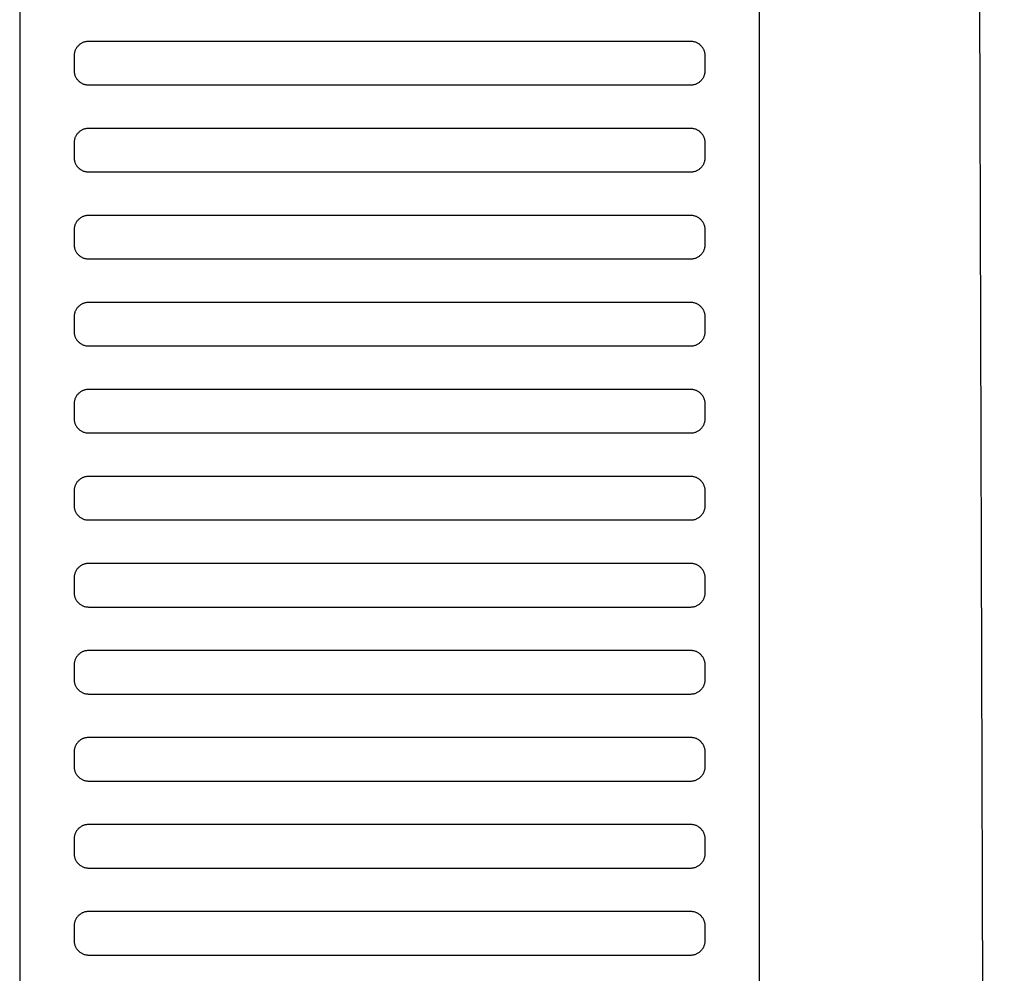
# Model space of a CAD drawing. Header units: millimetres. Extents: x -32221 to 212500, y 31663 to 93766.
# Tile 318 of 340: x 89972 to 90108, y 60446 to 60578. Entities that reach past the tile are written whole.
import ezdxf

# ---------------------------------------------------------------- set-up
doc = ezdxf.new("R2010")
doc.units = ezdxf.units.MM
doc.layers.add('Sciany', color=250, linetype='Continuous')
doc.layers.add('Wyposazenie', color=250, linetype='Continuous')

msp = doc.modelspace()

# ---------------------------------------------------------------- linework, layer by layer
at = {"layer": 'Sciany'}
msp.add_line((90100.937, 61702.056), (90107.889, 59494.939), dxfattribs=at)
at = {"layer": 'Wyposazenie'}
for points in [[(90074.156, 59922.631), (90074.156, 61437.591), (89972.156, 61437.591), (89972.156, 59922.631)], [(90064.656, 60568.591), (90064.759, 60568.593), (90064.86, 60568.601), (90064.96, 60568.614), (90065.059, 60568.632), (90065.155, 60568.654), (90065.25, 60568.681), (90065.343, 60568.712), (90065.434, 60568.748), (90065.523, 60568.788), (90065.609, 60568.832), (90065.693, 60568.881), (90065.774, 60568.933), (90065.852, 60568.989), (90065.928, 60569.048), (90066, 60569.111), (90066.07, 60569.177), (90066.136, 60569.246), (90066.199, 60569.319), (90066.258, 60569.395), (90066.314, 60569.473), (90066.366, 60569.554), (90066.414, 60569.638), (90066.458, 60569.724), (90066.499, 60569.813), (90066.534, 60569.904), (90066.566, 60569.996), (90066.593, 60570.091), (90066.615, 60570.188), (90066.633, 60570.287), (90066.646, 60570.387), (90066.653, 60570.488), (90066.656, 60570.591), (90066.656, 60572.591), (90066.653, 60572.694), (90066.646, 60572.795), (90066.633, 60572.895), (90066.615, 60572.994), (90066.593, 60573.09), (90066.566, 60573.185), (90066.534, 60573.278), (90066.499, 60573.369), (90066.458, 60573.457), (90066.414, 60573.544), (90066.366, 60573.627), (90066.314, 60573.709), (90066.258, 60573.787), (90066.199, 60573.863), (90066.136, 60573.935), (90066.07, 60574.005), (90066, 60574.071), (90065.928, 60574.134), (90065.852, 60574.193), (90065.774, 60574.249), (90065.693, 60574.301), (90065.609, 60574.349), (90065.523, 60574.393), (90065.434, 60574.434), (90065.343, 60574.469), (90065.25, 60574.501), (90065.155, 60574.528), (90065.059, 60574.55), (90064.96, 60574.568), (90064.86, 60574.581), (90064.759, 60574.588), (90064.656, 60574.591), (89981.656, 60574.591), (89981.553, 60574.588), (89981.452, 60574.581), (89981.352, 60574.568), (89981.253, 60574.55), (89981.156, 60574.528), (89981.062, 60574.501), (89980.969, 60574.469), (89980.878, 60574.434), (89980.789, 60574.393), (89980.703, 60574.349), (89980.619, 60574.301), (89980.538, 60574.249), (89980.46, 60574.193), (89980.384, 60574.134), (89980.312, 60574.071), (89980.242, 60574.005), (89980.176, 60573.935), (89980.113, 60573.863), (89980.054, 60573.787), (89979.998, 60573.709), (89979.946, 60573.627), (89979.897, 60573.544), (89979.853, 60573.457), (89979.813, 60573.369), (89979.777, 60573.278), (89979.746, 60573.185), (89979.719, 60573.09), (89979.697, 60572.994), (89979.679, 60572.895), (89979.666, 60572.795), (89979.658, 60572.694), (89979.656, 60572.591), (89979.656, 60570.591), (89979.658, 60570.488), (89979.666, 60570.387), (89979.679, 60570.287), (89979.697, 60570.188), (89979.719, 60570.091), (89979.746, 60569.996), (89979.777, 60569.904), (89979.813, 60569.813), (89979.853, 60569.724), (89979.897, 60569.638), (89979.946, 60569.554), (89979.998, 60569.473), (89980.054, 60569.395), (89980.113, 60569.319), (89980.176, 60569.246), (89980.242, 60569.177), (89980.312, 60569.111), (89980.384, 60569.048), (89980.46, 60568.988), (89980.538, 60568.933), (89980.619, 60568.881), (89980.703, 60568.832), (89980.789, 60568.788), (89980.878, 60568.748), (89980.969, 60568.712), (89981.062, 60568.681), (89981.156, 60568.654), (89981.253, 60568.632), (89981.352, 60568.614), (89981.452, 60568.601), (89981.553, 60568.593), (89981.656, 60568.591)], [(90064.656, 60556.591), (90064.759, 60556.593), (90064.86, 60556.601), (90064.96, 60556.614), (90065.059, 60556.632), (90065.155, 60556.654), (90065.25, 60556.681), (90065.343, 60556.712), (90065.434, 60556.748), (90065.523, 60556.788), (90065.609, 60556.832), (90065.693, 60556.881), (90065.774, 60556.933), (90065.852, 60556.989), (90065.928, 60557.048), (90066, 60557.111), (90066.07, 60557.177), (90066.136, 60557.246), (90066.199, 60557.319), (90066.258, 60557.395), (90066.314, 60557.473), (90066.366, 60557.554), (90066.414, 60557.638), (90066.458, 60557.724), (90066.499, 60557.813), (90066.534, 60557.904), (90066.566, 60557.996), (90066.593, 60558.091), (90066.615, 60558.188), (90066.633, 60558.287), (90066.646, 60558.387), (90066.653, 60558.488), (90066.656, 60558.591), (90066.656, 60560.591), (90066.653, 60560.694), (90066.646, 60560.795), (90066.633, 60560.895), (90066.615, 60560.994), (90066.593, 60561.09), (90066.566, 60561.185), (90066.534, 60561.278), (90066.499, 60561.369), (90066.458, 60561.457), (90066.414, 60561.544), (90066.366, 60561.627), (90066.314, 60561.709), (90066.258, 60561.787), (90066.199, 60561.863), (90066.136, 60561.935), (90066.07, 60562.005), (90066, 60562.071), (90065.928, 60562.134), (90065.852, 60562.193), (90065.774, 60562.249), (90065.693, 60562.301), (90065.609, 60562.349), (90065.523, 60562.393), (90065.434, 60562.434), (90065.343, 60562.469), (90065.25, 60562.501), (90065.155, 60562.528), (90065.059, 60562.55), (90064.96, 60562.568), (90064.86, 60562.581), (90064.759, 60562.588), (90064.656, 60562.591), (89981.656, 60562.591), (89981.553, 60562.588), (89981.452, 60562.581), (89981.352, 60562.568), (89981.253, 60562.55), (89981.156, 60562.528), (89981.062, 60562.501), (89980.969, 60562.469), (89980.878, 60562.434), (89980.789, 60562.393), (89980.703, 60562.349), (89980.619, 60562.301), (89980.538, 60562.249), (89980.46, 60562.193), (89980.384, 60562.134), (89980.312, 60562.071), (89980.242, 60562.005), (89980.176, 60561.935), (89980.113, 60561.863), (89980.054, 60561.787), (89979.998, 60561.709), (89979.946, 60561.627), (89979.897, 60561.544), (89979.853, 60561.457), (89979.813, 60561.369), (89979.777, 60561.278), (89979.746, 60561.185), (89979.719, 60561.09), (89979.697, 60560.994), (89979.679, 60560.895), (89979.666, 60560.795), (89979.658, 60560.694), (89979.656, 60560.591), (89979.656, 60558.591), (89979.658, 60558.488), (89979.666, 60558.387), (89979.679, 60558.287), (89979.697, 60558.188), (89979.719, 60558.091), (89979.746, 60557.996), (89979.777, 60557.904), (89979.813, 60557.813), (89979.853, 60557.724), (89979.897, 60557.638), (89979.946, 60557.554), (89979.998, 60557.473), (89980.054, 60557.395), (89980.113, 60557.319), (89980.176, 60557.246), (89980.242, 60557.177), (89980.312, 60557.111), (89980.384, 60557.048), (89980.46, 60556.988), (89980.538, 60556.933), (89980.619, 60556.881), (89980.703, 60556.832), (89980.789, 60556.788), (89980.878, 60556.748), (89980.969, 60556.712), (89981.062, 60556.681), (89981.156, 60556.654), (89981.253, 60556.632), (89981.352, 60556.614), (89981.452, 60556.601), (89981.553, 60556.593), (89981.656, 60556.591)], [(90064.656, 60544.591), (90064.759, 60544.593), (90064.86, 60544.601), (90064.96, 60544.614), (90065.059, 60544.632), (90065.155, 60544.654), (90065.25, 60544.681), (90065.343, 60544.712), (90065.434, 60544.748), (90065.523, 60544.788), (90065.609, 60544.832), (90065.693, 60544.881), (90065.774, 60544.933), (90065.852, 60544.988), (90065.928, 60545.048), (90066, 60545.111), (90066.07, 60545.177), (90066.136, 60545.246), (90066.199, 60545.319), (90066.258, 60545.395), (90066.314, 60545.473), (90066.366, 60545.554), (90066.414, 60545.638), (90066.458, 60545.724), (90066.499, 60545.813), (90066.534, 60545.904), (90066.566, 60545.996), (90066.593, 60546.091), (90066.615, 60546.188), (90066.633, 60546.287), (90066.646, 60546.387), (90066.653, 60546.488), (90066.656, 60546.591), (90066.656, 60548.591), (90066.653, 60548.694), (90066.646, 60548.795), (90066.633, 60548.895), (90066.615, 60548.994), (90066.593, 60549.09), (90066.566, 60549.185), (90066.534, 60549.278), (90066.499, 60549.369), (90066.458, 60549.458), (90066.414, 60549.544), (90066.366, 60549.627), (90066.314, 60549.709), (90066.258, 60549.787), (90066.199, 60549.863), (90066.136, 60549.935), (90066.07, 60550.005), (90066, 60550.071), (90065.928, 60550.134), (90065.852, 60550.193), (90065.774, 60550.249), (90065.693, 60550.301), (90065.609, 60550.349), (90065.523, 60550.393), (90065.434, 60550.434), (90065.343, 60550.469), (90065.25, 60550.501), (90065.155, 60550.528), (90065.059, 60550.55), (90064.96, 60550.568), (90064.86, 60550.581), (90064.759, 60550.588), (90064.656, 60550.591), (89981.656, 60550.591), (89981.553, 60550.588), (89981.452, 60550.581), (89981.352, 60550.568), (89981.253, 60550.55), (89981.156, 60550.528), (89981.062, 60550.501), (89980.969, 60550.469), (89980.878, 60550.434), (89980.789, 60550.393), (89980.703, 60550.349), (89980.619, 60550.301), (89980.538, 60550.249), (89980.46, 60550.193), (89980.384, 60550.134), (89980.312, 60550.071), (89980.242, 60550.005), (89980.176, 60549.935), (89980.113, 60549.863), (89980.054, 60549.787), (89979.998, 60549.709), (89979.946, 60549.627), (89979.897, 60549.544), (89979.853, 60549.458), (89979.813, 60549.369), (89979.777, 60549.278), (89979.746, 60549.185), (89979.719, 60549.09), (89979.697, 60548.994), (89979.679, 60548.895), (89979.666, 60548.795), (89979.658, 60548.694), (89979.656, 60548.591), (89979.656, 60546.591), (89979.658, 60546.488), (89979.666, 60546.387), (89979.679, 60546.287), (89979.697, 60546.188), (89979.719, 60546.091), (89979.746, 60545.996), (89979.777, 60545.904), (89979.813, 60545.813), (89979.853, 60545.724), (89979.897, 60545.638), (89979.946, 60545.554), (89979.998, 60545.473), (89980.054, 60545.395), (89980.113, 60545.319), (89980.176, 60545.246), (89980.242, 60545.177), (89980.312, 60545.111), (89980.384, 60545.048), (89980.46, 60544.988), (89980.538, 60544.933), (89980.619, 60544.881), (89980.703, 60544.832), (89980.789, 60544.788), (89980.878, 60544.748), (89980.969, 60544.712), (89981.062, 60544.681), (89981.156, 60544.654), (89981.253, 60544.632), (89981.352, 60544.614), (89981.452, 60544.601), (89981.553, 60544.593), (89981.656, 60544.591)], [(90064.656, 60532.591), (90064.759, 60532.593), (90064.86, 60532.601), (90064.96, 60532.614), (90065.059, 60532.632), (90065.155, 60532.654), (90065.25, 60532.681), (90065.343, 60532.712), (90065.434, 60532.748), (90065.523, 60532.788), (90065.609, 60532.832), (90065.693, 60532.881), (90065.774, 60532.933), (90065.852, 60532.988), (90065.928, 60533.048), (90066, 60533.111), (90066.07, 60533.177), (90066.136, 60533.246), (90066.199, 60533.319), (90066.258, 60533.395), (90066.314, 60533.473), (90066.366, 60533.554), (90066.414, 60533.638), (90066.458, 60533.724), (90066.499, 60533.813), (90066.534, 60533.904), (90066.566, 60533.996), (90066.593, 60534.091), (90066.615, 60534.188), (90066.633, 60534.287), (90066.646, 60534.387), (90066.653, 60534.488), (90066.656, 60534.591), (90066.656, 60536.591), (90066.653, 60536.694), (90066.646, 60536.795), (90066.633, 60536.895), (90066.615, 60536.994), (90066.593, 60537.09), (90066.566, 60537.185), (90066.534, 60537.278), (90066.499, 60537.369), (90066.458, 60537.458), (90066.414, 60537.544), (90066.366, 60537.627), (90066.314, 60537.709), (90066.258, 60537.787), (90066.199, 60537.863), (90066.136, 60537.935), (90066.07, 60538.005), (90066, 60538.071), (90065.928, 60538.134), (90065.852, 60538.193), (90065.774, 60538.249), (90065.693, 60538.301), (90065.609, 60538.349), (90065.523, 60538.393), (90065.434, 60538.434), (90065.343, 60538.469), (90065.25, 60538.501), (90065.155, 60538.528), (90065.059, 60538.55), (90064.96, 60538.568), (90064.86, 60538.581), (90064.759, 60538.588), (90064.656, 60538.591), (89981.656, 60538.591), (89981.553, 60538.588), (89981.452, 60538.581), (89981.352, 60538.568), (89981.253, 60538.55), (89981.156, 60538.528), (89981.062, 60538.501), (89980.969, 60538.469), (89980.878, 60538.434), (89980.789, 60538.393), (89980.703, 60538.349), (89980.619, 60538.301), (89980.538, 60538.249), (89980.46, 60538.193), (89980.384, 60538.134), (89980.312, 60538.071), (89980.242, 60538.005), (89980.176, 60537.935), (89980.113, 60537.863), (89980.054, 60537.787), (89979.998, 60537.709), (89979.946, 60537.627), (89979.897, 60537.544), (89979.853, 60537.458), (89979.813, 60537.369), (89979.777, 60537.278), (89979.746, 60537.185), (89979.719, 60537.09), (89979.697, 60536.994), (89979.679, 60536.895), (89979.666, 60536.795), (89979.658, 60536.694), (89979.656, 60536.591), (89979.656, 60534.591), (89979.658, 60534.488), (89979.666, 60534.387), (89979.679, 60534.287), (89979.697, 60534.188), (89979.719, 60534.091), (89979.746, 60533.996), (89979.777, 60533.904), (89979.813, 60533.813), (89979.853, 60533.724), (89979.897, 60533.638), (89979.946, 60533.554), (89979.998, 60533.473), (89980.054, 60533.395), (89980.113, 60533.319), (89980.176, 60533.246), (89980.242, 60533.177), (89980.312, 60533.111), (89980.384, 60533.048), (89980.46, 60532.988), (89980.538, 60532.933), (89980.619, 60532.881), (89980.703, 60532.832), (89980.789, 60532.788), (89980.878, 60532.748), (89980.969, 60532.712), (89981.062, 60532.681), (89981.156, 60532.654), (89981.253, 60532.632), (89981.352, 60532.614), (89981.452, 60532.601), (89981.553, 60532.593), (89981.656, 60532.591)], [(90064.656, 60520.591), (90064.759, 60520.593), (90064.86, 60520.601), (90064.96, 60520.614), (90065.059, 60520.632), (90065.155, 60520.654), (90065.25, 60520.681), (90065.343, 60520.712), (90065.434, 60520.748), (90065.523, 60520.788), (90065.609, 60520.832), (90065.693, 60520.881), (90065.774, 60520.933), (90065.852, 60520.988), (90065.928, 60521.048), (90066, 60521.111), (90066.07, 60521.177), (90066.136, 60521.246), (90066.199, 60521.319), (90066.258, 60521.395), (90066.314, 60521.473), (90066.366, 60521.554), (90066.414, 60521.638), (90066.458, 60521.724), (90066.499, 60521.813), (90066.534, 60521.904), (90066.566, 60521.996), (90066.593, 60522.091), (90066.615, 60522.188), (90066.633, 60522.287), (90066.646, 60522.387), (90066.653, 60522.488), (90066.656, 60522.591), (90066.656, 60524.591), (90066.653, 60524.694), (90066.646, 60524.795), (90066.633, 60524.895), (90066.615, 60524.994), (90066.593, 60525.09), (90066.566, 60525.185), (90066.534, 60525.278), (90066.499, 60525.369), (90066.458, 60525.457), (90066.414, 60525.544), (90066.366, 60525.627), (90066.314, 60525.709), (90066.258, 60525.787), (90066.199, 60525.863), (90066.136, 60525.935), (90066.07, 60526.005), (90066, 60526.071), (90065.928, 60526.134), (90065.852, 60526.193), (90065.774, 60526.249), (90065.693, 60526.301), (90065.609, 60526.349), (90065.523, 60526.393), (90065.434, 60526.434), (90065.343, 60526.469), (90065.25, 60526.501), (90065.155, 60526.528), (90065.059, 60526.55), (90064.96, 60526.568), (90064.86, 60526.581), (90064.759, 60526.588), (90064.656, 60526.591), (89981.656, 60526.591), (89981.553, 60526.588), (89981.452, 60526.581), (89981.352, 60526.568), (89981.253, 60526.55), (89981.156, 60526.528), (89981.062, 60526.501), (89980.969, 60526.469), (89980.878, 60526.434), (89980.789, 60526.393), (89980.703, 60526.349), (89980.619, 60526.301), (89980.538, 60526.249), (89980.46, 60526.193), (89980.384, 60526.134), (89980.312, 60526.071), (89980.242, 60526.005), (89980.176, 60525.935), (89980.113, 60525.863), (89980.054, 60525.787), (89979.998, 60525.709), (89979.946, 60525.627), (89979.897, 60525.544), (89979.853, 60525.458), (89979.813, 60525.369), (89979.777, 60525.278), (89979.746, 60525.185), (89979.719, 60525.09), (89979.697, 60524.994), (89979.679, 60524.895), (89979.666, 60524.795), (89979.658, 60524.694), (89979.656, 60524.591), (89979.656, 60522.591), (89979.658, 60522.488), (89979.666, 60522.387), (89979.679, 60522.287), (89979.697, 60522.188), (89979.719, 60522.091), (89979.746, 60521.996), (89979.777, 60521.904), (89979.813, 60521.813), (89979.853, 60521.724), (89979.897, 60521.638), (89979.946, 60521.554), (89979.998, 60521.473), (89980.054, 60521.395), (89980.113, 60521.319), (89980.176, 60521.246), (89980.242, 60521.177), (89980.312, 60521.111), (89980.384, 60521.048), (89980.46, 60520.988), (89980.538, 60520.933), (89980.619, 60520.881), (89980.703, 60520.832), (89980.789, 60520.788), (89980.878, 60520.748), (89980.969, 60520.712), (89981.062, 60520.681), (89981.156, 60520.654), (89981.253, 60520.632), (89981.352, 60520.614), (89981.452, 60520.601), (89981.553, 60520.593), (89981.656, 60520.591)], [(90064.656, 60508.591), (90064.759, 60508.593), (90064.86, 60508.601), (90064.96, 60508.614), (90065.059, 60508.632), (90065.155, 60508.654), (90065.25, 60508.681), (90065.343, 60508.712), (90065.434, 60508.748), (90065.523, 60508.788), (90065.609, 60508.832), (90065.693, 60508.881), (90065.774, 60508.933), (90065.852, 60508.988), (90065.928, 60509.048), (90066, 60509.111), (90066.07, 60509.177), (90066.136, 60509.246), (90066.199, 60509.319), (90066.258, 60509.395), (90066.314, 60509.473), (90066.366, 60509.554), (90066.414, 60509.638), (90066.458, 60509.724), (90066.499, 60509.813), (90066.534, 60509.904), (90066.566, 60509.996), (90066.593, 60510.091), (90066.615, 60510.188), (90066.633, 60510.287), (90066.646, 60510.387), (90066.653, 60510.488), (90066.656, 60510.591), (90066.656, 60512.591), (90066.653, 60512.694), (90066.646, 60512.795), (90066.633, 60512.895), (90066.615, 60512.994), (90066.593, 60513.09), (90066.566, 60513.185), (90066.534, 60513.278), (90066.499, 60513.369), (90066.458, 60513.458), (90066.414, 60513.544), (90066.366, 60513.627), (90066.314, 60513.709), (90066.258, 60513.787), (90066.199, 60513.863), (90066.136, 60513.935), (90066.07, 60514.005), (90066, 60514.071), (90065.928, 60514.134), (90065.852, 60514.193), (90065.774, 60514.249), (90065.693, 60514.301), (90065.609, 60514.349), (90065.523, 60514.393), (90065.434, 60514.434), (90065.343, 60514.469), (90065.25, 60514.501), (90065.155, 60514.528), (90065.059, 60514.55), (90064.96, 60514.568), (90064.86, 60514.581), (90064.759, 60514.588), (90064.656, 60514.591), (89981.656, 60514.591), (89981.553, 60514.588), (89981.452, 60514.581), (89981.352, 60514.568), (89981.253, 60514.55), (89981.156, 60514.528), (89981.062, 60514.501), (89980.969, 60514.469), (89980.878, 60514.434), (89980.789, 60514.393), (89980.703, 60514.349), (89980.619, 60514.301), (89980.538, 60514.249), (89980.46, 60514.193), (89980.384, 60514.134), (89980.312, 60514.071), (89980.242, 60514.005), (89980.176, 60513.935), (89980.113, 60513.863), (89980.054, 60513.787), (89979.998, 60513.709), (89979.946, 60513.627), (89979.897, 60513.544), (89979.853, 60513.458), (89979.813, 60513.369), (89979.777, 60513.278), (89979.746, 60513.185), (89979.719, 60513.09), (89979.697, 60512.994), (89979.679, 60512.895), (89979.666, 60512.795), (89979.658, 60512.694), (89979.656, 60512.591), (89979.656, 60510.591), (89979.658, 60510.488), (89979.666, 60510.387), (89979.679, 60510.287), (89979.697, 60510.188), (89979.719, 60510.091), (89979.746, 60509.996), (89979.777, 60509.904), (89979.813, 60509.813), (89979.853, 60509.724), (89979.897, 60509.638), (89979.946, 60509.554), (89979.998, 60509.473), (89980.054, 60509.395), (89980.113, 60509.319), (89980.176, 60509.246), (89980.242, 60509.177), (89980.312, 60509.111), (89980.384, 60509.048), (89980.46, 60508.988), (89980.538, 60508.933), (89980.619, 60508.881), (89980.703, 60508.832), (89980.789, 60508.788), (89980.878, 60508.748), (89980.969, 60508.712), (89981.062, 60508.681), (89981.156, 60508.654), (89981.253, 60508.632), (89981.352, 60508.614), (89981.452, 60508.601), (89981.553, 60508.593), (89981.656, 60508.591)], [(90064.656, 60496.591), (90064.759, 60496.593), (90064.86, 60496.601), (90064.96, 60496.614), (90065.059, 60496.632), (90065.155, 60496.654), (90065.25, 60496.681), (90065.343, 60496.712), (90065.434, 60496.748), (90065.523, 60496.788), (90065.609, 60496.832), (90065.693, 60496.881), (90065.774, 60496.933), (90065.852, 60496.988), (90065.928, 60497.048), (90066, 60497.111), (90066.07, 60497.177), (90066.136, 60497.246), (90066.199, 60497.319), (90066.258, 60497.395), (90066.314, 60497.473), (90066.366, 60497.554), (90066.414, 60497.638), (90066.458, 60497.724), (90066.499, 60497.813), (90066.534, 60497.904), (90066.566, 60497.996), (90066.593, 60498.091), (90066.615, 60498.188), (90066.633, 60498.287), (90066.646, 60498.387), (90066.653, 60498.488), (90066.656, 60498.591), (90066.656, 60500.591), (90066.653, 60500.694), (90066.646, 60500.795), (90066.633, 60500.895), (90066.615, 60500.994), (90066.593, 60501.09), (90066.566, 60501.185), (90066.534, 60501.278), (90066.499, 60501.369), (90066.458, 60501.458), (90066.414, 60501.544), (90066.366, 60501.627), (90066.314, 60501.709), (90066.258, 60501.787), (90066.199, 60501.863), (90066.136, 60501.935), (90066.07, 60502.005), (90066, 60502.071), (90065.928, 60502.134), (90065.852, 60502.193), (90065.774, 60502.249), (90065.693, 60502.301), (90065.609, 60502.349), (90065.523, 60502.393), (90065.434, 60502.434), (90065.343, 60502.469), (90065.25, 60502.501), (90065.155, 60502.528), (90065.059, 60502.55), (90064.96, 60502.568), (90064.86, 60502.581), (90064.759, 60502.588), (90064.656, 60502.591), (89981.656, 60502.591), (89981.553, 60502.588), (89981.452, 60502.581), (89981.352, 60502.568), (89981.253, 60502.55), (89981.156, 60502.528), (89981.062, 60502.501), (89980.969, 60502.469), (89980.878, 60502.434), (89980.789, 60502.393), (89980.703, 60502.349), (89980.619, 60502.301), (89980.538, 60502.249), (89980.46, 60502.193), (89980.384, 60502.134), (89980.312, 60502.071), (89980.242, 60502.005), (89980.176, 60501.935), (89980.113, 60501.863), (89980.054, 60501.787), (89979.998, 60501.709), (89979.946, 60501.627), (89979.897, 60501.544), (89979.853, 60501.458), (89979.813, 60501.369), (89979.777, 60501.278), (89979.746, 60501.185), (89979.719, 60501.09), (89979.697, 60500.994), (89979.679, 60500.895), (89979.666, 60500.795), (89979.658, 60500.694), (89979.656, 60500.591), (89979.656, 60498.591), (89979.658, 60498.488), (89979.666, 60498.387), (89979.679, 60498.287), (89979.697, 60498.188), (89979.719, 60498.091), (89979.746, 60497.996), (89979.777, 60497.904), (89979.813, 60497.813), (89979.853, 60497.724), (89979.897, 60497.638), (89979.946, 60497.554), (89979.998, 60497.473), (89980.054, 60497.395), (89980.113, 60497.319), (89980.176, 60497.246), (89980.242, 60497.177), (89980.312, 60497.111), (89980.384, 60497.048), (89980.46, 60496.988), (89980.538, 60496.933), (89980.619, 60496.881), (89980.703, 60496.832), (89980.789, 60496.788), (89980.878, 60496.748), (89980.969, 60496.712), (89981.062, 60496.681), (89981.156, 60496.654), (89981.253, 60496.632), (89981.352, 60496.614), (89981.452, 60496.601), (89981.553, 60496.593), (89981.656, 60496.591)], [(90064.656, 60484.591), (90064.759, 60484.593), (90064.86, 60484.601), (90064.96, 60484.614), (90065.059, 60484.632), (90065.155, 60484.654), (90065.25, 60484.681), (90065.343, 60484.712), (90065.434, 60484.748), (90065.523, 60484.788), (90065.609, 60484.832), (90065.693, 60484.881), (90065.774, 60484.933), (90065.852, 60484.988), (90065.928, 60485.048), (90066, 60485.111), (90066.07, 60485.177), (90066.136, 60485.246), (90066.199, 60485.319), (90066.258, 60485.395), (90066.314, 60485.473), (90066.366, 60485.554), (90066.414, 60485.638), (90066.458, 60485.724), (90066.499, 60485.813), (90066.534, 60485.904), (90066.566, 60485.996), (90066.593, 60486.091), (90066.615, 60486.188), (90066.633, 60486.287), (90066.646, 60486.387), (90066.653, 60486.488), (90066.656, 60486.591), (90066.656, 60488.591), (90066.653, 60488.694), (90066.646, 60488.795), (90066.633, 60488.895), (90066.615, 60488.994), (90066.593, 60489.09), (90066.566, 60489.185), (90066.534, 60489.278), (90066.499, 60489.369), (90066.458, 60489.457), (90066.414, 60489.544), (90066.366, 60489.627), (90066.314, 60489.709), (90066.258, 60489.787), (90066.199, 60489.863), (90066.136, 60489.935), (90066.07, 60490.005), (90066, 60490.071), (90065.928, 60490.134), (90065.852, 60490.193), (90065.774, 60490.249), (90065.693, 60490.301), (90065.609, 60490.349), (90065.523, 60490.393), (90065.434, 60490.434), (90065.343, 60490.469), (90065.25, 60490.501), (90065.155, 60490.528), (90065.059, 60490.55), (90064.96, 60490.568), (90064.86, 60490.581), (90064.759, 60490.588), (90064.656, 60490.591), (89981.656, 60490.591), (89981.553, 60490.588), (89981.452, 60490.581), (89981.352, 60490.568), (89981.253, 60490.55), (89981.156, 60490.528), (89981.062, 60490.501), (89980.969, 60490.469), (89980.878, 60490.434), (89980.789, 60490.393), (89980.703, 60490.349), (89980.619, 60490.301), (89980.538, 60490.249), (89980.46, 60490.193), (89980.384, 60490.134), (89980.312, 60490.071), (89980.242, 60490.005), (89980.176, 60489.935), (89980.113, 60489.863), (89980.054, 60489.787), (89979.998, 60489.709), (89979.946, 60489.627), (89979.897, 60489.544), (89979.853, 60489.458), (89979.813, 60489.369), (89979.777, 60489.278), (89979.746, 60489.185), (89979.719, 60489.09), (89979.697, 60488.994), (89979.679, 60488.895), (89979.666, 60488.795), (89979.658, 60488.694), (89979.656, 60488.591), (89979.656, 60486.591), (89979.658, 60486.488), (89979.666, 60486.387), (89979.679, 60486.287), (89979.697, 60486.188), (89979.719, 60486.091), (89979.746, 60485.996), (89979.777, 60485.904), (89979.813, 60485.813), (89979.853, 60485.724), (89979.897, 60485.638), (89979.946, 60485.554), (89979.998, 60485.473), (89980.054, 60485.395), (89980.113, 60485.319), (89980.176, 60485.246), (89980.242, 60485.177), (89980.312, 60485.111), (89980.384, 60485.048), (89980.46, 60484.988), (89980.538, 60484.933), (89980.619, 60484.881), (89980.703, 60484.832), (89980.789, 60484.788), (89980.878, 60484.748), (89980.969, 60484.712), (89981.062, 60484.681), (89981.156, 60484.654), (89981.253, 60484.632), (89981.352, 60484.614), (89981.452, 60484.601), (89981.553, 60484.593), (89981.656, 60484.591)], [(90064.656, 60472.591), (90064.759, 60472.593), (90064.86, 60472.601), (90064.96, 60472.614), (90065.059, 60472.632), (90065.155, 60472.654), (90065.25, 60472.681), (90065.343, 60472.712), (90065.434, 60472.748), (90065.523, 60472.788), (90065.609, 60472.832), (90065.693, 60472.881), (90065.774, 60472.933), (90065.852, 60472.988), (90065.928, 60473.048), (90066, 60473.111), (90066.07, 60473.177), (90066.136, 60473.246), (90066.199, 60473.319), (90066.258, 60473.395), (90066.314, 60473.473), (90066.366, 60473.554), (90066.414, 60473.638), (90066.458, 60473.724), (90066.499, 60473.813), (90066.534, 60473.904), (90066.566, 60473.996), (90066.593, 60474.091), (90066.615, 60474.188), (90066.633, 60474.287), (90066.646, 60474.387), (90066.653, 60474.488), (90066.656, 60474.591), (90066.656, 60476.591), (90066.653, 60476.694), (90066.646, 60476.795), (90066.633, 60476.895), (90066.615, 60476.994), (90066.593, 60477.09), (90066.566, 60477.185), (90066.534, 60477.278), (90066.499, 60477.369), (90066.458, 60477.457), (90066.414, 60477.544), (90066.366, 60477.627), (90066.314, 60477.709), (90066.258, 60477.787), (90066.199, 60477.863), (90066.136, 60477.935), (90066.07, 60478.005), (90066, 60478.071), (90065.928, 60478.134), (90065.852, 60478.193), (90065.774, 60478.249), (90065.693, 60478.301), (90065.609, 60478.349), (90065.523, 60478.393), (90065.434, 60478.434), (90065.343, 60478.469), (90065.25, 60478.501), (90065.155, 60478.528), (90065.059, 60478.55), (90064.96, 60478.568), (90064.86, 60478.581), (90064.759, 60478.588), (90064.656, 60478.591), (89981.656, 60478.591), (89981.553, 60478.588), (89981.452, 60478.581), (89981.352, 60478.568), (89981.253, 60478.55), (89981.156, 60478.528), (89981.062, 60478.501), (89980.969, 60478.469), (89980.878, 60478.434), (89980.789, 60478.393), (89980.703, 60478.349), (89980.619, 60478.301), (89980.538, 60478.249), (89980.46, 60478.193), (89980.384, 60478.134), (89980.312, 60478.071), (89980.242, 60478.005), (89980.176, 60477.935), (89980.113, 60477.863), (89980.054, 60477.787), (89979.998, 60477.709), (89979.946, 60477.627), (89979.897, 60477.544), (89979.853, 60477.458), (89979.813, 60477.369), (89979.777, 60477.278), (89979.746, 60477.185), (89979.719, 60477.09), (89979.697, 60476.994), (89979.679, 60476.895), (89979.666, 60476.795), (89979.658, 60476.694), (89979.656, 60476.591), (89979.656, 60474.591), (89979.658, 60474.488), (89979.666, 60474.387), (89979.679, 60474.287), (89979.697, 60474.188), (89979.719, 60474.091), (89979.746, 60473.996), (89979.777, 60473.904), (89979.813, 60473.813), (89979.853, 60473.724), (89979.897, 60473.638), (89979.946, 60473.554), (89979.998, 60473.473), (89980.054, 60473.395), (89980.113, 60473.319), (89980.176, 60473.246), (89980.242, 60473.177), (89980.312, 60473.111), (89980.384, 60473.048), (89980.46, 60472.988), (89980.538, 60472.933), (89980.619, 60472.881), (89980.703, 60472.832), (89980.789, 60472.788), (89980.878, 60472.748), (89980.969, 60472.712), (89981.062, 60472.681), (89981.156, 60472.654), (89981.253, 60472.632), (89981.352, 60472.614), (89981.452, 60472.601), (89981.553, 60472.593), (89981.656, 60472.591)], [(90064.656, 60460.591), (90064.759, 60460.593), (90064.86, 60460.601), (90064.96, 60460.614), (90065.059, 60460.632), (90065.155, 60460.654), (90065.25, 60460.681), (90065.343, 60460.712), (90065.434, 60460.748), (90065.523, 60460.788), (90065.609, 60460.832), (90065.693, 60460.881), (90065.774, 60460.933), (90065.852, 60460.988), (90065.928, 60461.048), (90066, 60461.111), (90066.07, 60461.177), (90066.136, 60461.246), (90066.199, 60461.319), (90066.258, 60461.395), (90066.314, 60461.473), (90066.366, 60461.554), (90066.414, 60461.638), (90066.458, 60461.724), (90066.499, 60461.813), (90066.534, 60461.904), (90066.566, 60461.996), (90066.593, 60462.091), (90066.615, 60462.188), (90066.633, 60462.287), (90066.646, 60462.387), (90066.653, 60462.488), (90066.656, 60462.591), (90066.656, 60464.591), (90066.653, 60464.694), (90066.646, 60464.795), (90066.633, 60464.895), (90066.615, 60464.994), (90066.593, 60465.09), (90066.566, 60465.185), (90066.534, 60465.278), (90066.499, 60465.369), (90066.458, 60465.457), (90066.414, 60465.544), (90066.366, 60465.627), (90066.314, 60465.709), (90066.258, 60465.787), (90066.199, 60465.863), (90066.136, 60465.935), (90066.07, 60466.005), (90066, 60466.071), (90065.928, 60466.134), (90065.852, 60466.193), (90065.774, 60466.249), (90065.693, 60466.301), (90065.609, 60466.349), (90065.523, 60466.393), (90065.434, 60466.434), (90065.343, 60466.469), (90065.25, 60466.501), (90065.155, 60466.528), (90065.059, 60466.55), (90064.96, 60466.568), (90064.86, 60466.581), (90064.759, 60466.588), (90064.656, 60466.591), (89981.656, 60466.591), (89981.553, 60466.588), (89981.452, 60466.581), (89981.352, 60466.568), (89981.253, 60466.55), (89981.156, 60466.528), (89981.062, 60466.501), (89980.969, 60466.469), (89980.878, 60466.434), (89980.789, 60466.393), (89980.703, 60466.349), (89980.619, 60466.301), (89980.538, 60466.249), (89980.46, 60466.193), (89980.384, 60466.134), (89980.312, 60466.071), (89980.242, 60466.005), (89980.176, 60465.935), (89980.113, 60465.863), (89980.054, 60465.787), (89979.998, 60465.709), (89979.946, 60465.627), (89979.897, 60465.544), (89979.853, 60465.458), (89979.813, 60465.369), (89979.777, 60465.278), (89979.746, 60465.185), (89979.719, 60465.09), (89979.697, 60464.994), (89979.679, 60464.895), (89979.666, 60464.795), (89979.658, 60464.694), (89979.656, 60464.591), (89979.656, 60462.591), (89979.658, 60462.488), (89979.666, 60462.387), (89979.679, 60462.287), (89979.697, 60462.188), (89979.719, 60462.091), (89979.746, 60461.996), (89979.777, 60461.904), (89979.813, 60461.813), (89979.853, 60461.724), (89979.897, 60461.638), (89979.946, 60461.554), (89979.998, 60461.473), (89980.054, 60461.395), (89980.113, 60461.319), (89980.176, 60461.246), (89980.242, 60461.177), (89980.312, 60461.111), (89980.384, 60461.048), (89980.46, 60460.988), (89980.538, 60460.933), (89980.619, 60460.881), (89980.703, 60460.832), (89980.789, 60460.788), (89980.878, 60460.748), (89980.969, 60460.712), (89981.062, 60460.681), (89981.156, 60460.654), (89981.253, 60460.632), (89981.352, 60460.614), (89981.452, 60460.601), (89981.553, 60460.593), (89981.656, 60460.591)], [(90064.656, 60448.591), (90064.759, 60448.593), (90064.86, 60448.601), (90064.96, 60448.614), (90065.059, 60448.632), (90065.155, 60448.654), (90065.25, 60448.681), (90065.343, 60448.712), (90065.434, 60448.748), (90065.523, 60448.788), (90065.609, 60448.832), (90065.693, 60448.881), (90065.774, 60448.933), (90065.852, 60448.988), (90065.928, 60449.048), (90066, 60449.111), (90066.07, 60449.177), (90066.136, 60449.246), (90066.199, 60449.319), (90066.258, 60449.395), (90066.314, 60449.473), (90066.366, 60449.554), (90066.414, 60449.638), (90066.458, 60449.724), (90066.499, 60449.813), (90066.534, 60449.904), (90066.566, 60449.996), (90066.593, 60450.091), (90066.615, 60450.188), (90066.633, 60450.287), (90066.646, 60450.387), (90066.653, 60450.488), (90066.656, 60450.591), (90066.656, 60452.591), (90066.653, 60452.694), (90066.646, 60452.795), (90066.633, 60452.895), (90066.615, 60452.994), (90066.593, 60453.09), (90066.566, 60453.185), (90066.534, 60453.278), (90066.499, 60453.369), (90066.458, 60453.457), (90066.414, 60453.544), (90066.366, 60453.627), (90066.314, 60453.709), (90066.258, 60453.787), (90066.199, 60453.863), (90066.136, 60453.935), (90066.07, 60454.005), (90066, 60454.071), (90065.928, 60454.134), (90065.852, 60454.193), (90065.774, 60454.249), (90065.693, 60454.301), (90065.609, 60454.349), (90065.523, 60454.393), (90065.434, 60454.434), (90065.343, 60454.469), (90065.25, 60454.501), (90065.155, 60454.528), (90065.059, 60454.55), (90064.96, 60454.568), (90064.86, 60454.581), (90064.759, 60454.588), (90064.656, 60454.591), (89981.656, 60454.591), (89981.553, 60454.588), (89981.452, 60454.581), (89981.352, 60454.568), (89981.253, 60454.55), (89981.156, 60454.528), (89981.062, 60454.501), (89980.969, 60454.469), (89980.878, 60454.434), (89980.789, 60454.393), (89980.703, 60454.349), (89980.619, 60454.301), (89980.538, 60454.249), (89980.46, 60454.193), (89980.384, 60454.134), (89980.312, 60454.071), (89980.242, 60454.005), (89980.176, 60453.935), (89980.113, 60453.863), (89980.054, 60453.787), (89979.998, 60453.709), (89979.946, 60453.627), (89979.897, 60453.544), (89979.853, 60453.458), (89979.813, 60453.369), (89979.777, 60453.278), (89979.746, 60453.185), (89979.719, 60453.09), (89979.697, 60452.994), (89979.679, 60452.895), (89979.666, 60452.795), (89979.658, 60452.694), (89979.656, 60452.591), (89979.656, 60450.591), (89979.658, 60450.488), (89979.666, 60450.387), (89979.679, 60450.287), (89979.697, 60450.188), (89979.719, 60450.091), (89979.746, 60449.996), (89979.777, 60449.904), (89979.813, 60449.813), (89979.853, 60449.724), (89979.897, 60449.638), (89979.946, 60449.554), (89979.998, 60449.473), (89980.054, 60449.395), (89980.113, 60449.319), (89980.176, 60449.246), (89980.242, 60449.177), (89980.312, 60449.111), (89980.384, 60449.048), (89980.46, 60448.988), (89980.538, 60448.933), (89980.619, 60448.881), (89980.703, 60448.832), (89980.789, 60448.788), (89980.878, 60448.748), (89980.969, 60448.712), (89981.062, 60448.681), (89981.156, 60448.654), (89981.253, 60448.632), (89981.352, 60448.614), (89981.452, 60448.601), (89981.553, 60448.593), (89981.656, 60448.591)]]:
    msp.add_lwpolyline(points, close=True, dxfattribs=at)

doc.saveas('drawing.dxf')
